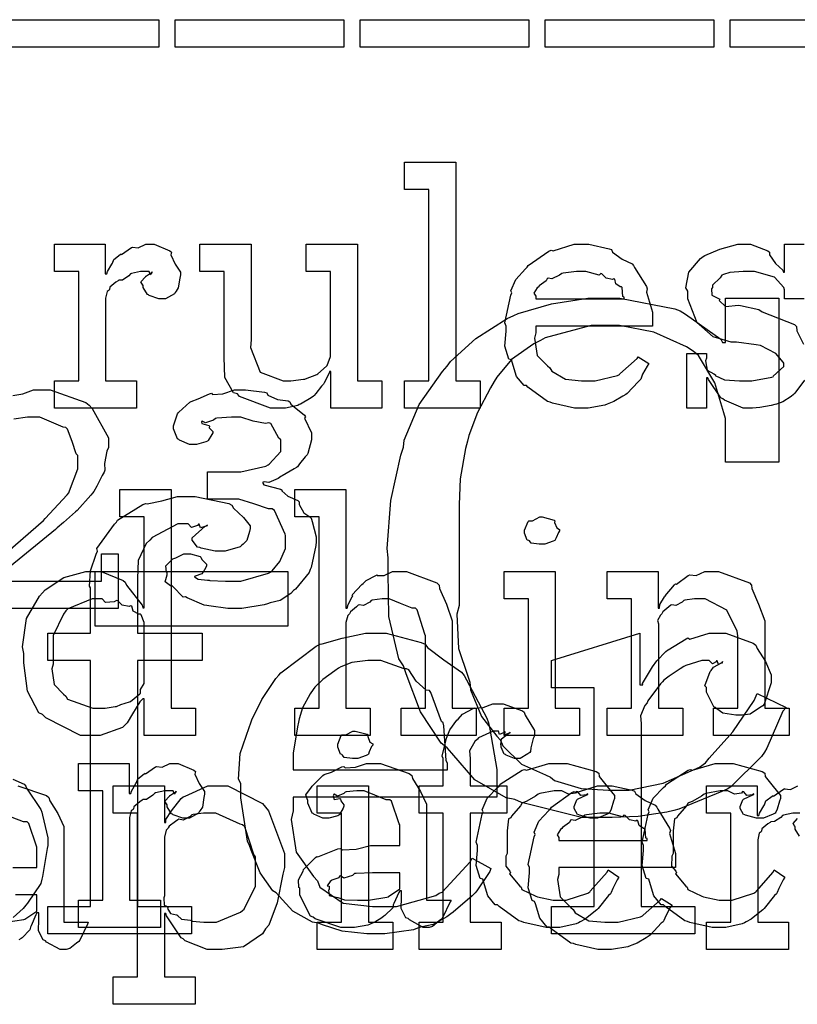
# Model space of a CAD drawing. Extents: x 0 to 8.5, y 0 to 11.
# Tile 323 of 379: x 4.668 to 5.063, y 7.272 to 7.772. Entities that reach past the tile are written whole.
import ezdxf

# ---------------------------------------------------------------- set-up
doc = ezdxf.new("R2010")
doc.units = 0
doc.layers.get('0').update_dxf_attribs({"linetype": 'CONTINUOUS'})

msp = doc.modelspace()

# ---------------------------------------------------------------- linework, layer by layer
at = {"color": 0}
for points in [[(4.6531, 7.77225), (4.73882, 7.77225), (4.73882, 7.75836), (4.6531, 7.75836), (4.6531, 7.77225)], [(4.74713, 7.77225), (4.83285, 7.77225), (4.83285, 7.75836), (4.74713, 7.75836), (4.74713, 7.77225)], [(4.84115, 7.77225), (4.92686, 7.77225), (4.92686, 7.75836), (4.84115, 7.75836), (4.84115, 7.77225)], [(4.93511, 7.77225), (5.02083, 7.77225), (5.02083, 7.75836), (4.93511, 7.75836), (4.93511, 7.77225)], [(5.02914, 7.77225), (5.11486, 7.77225), (5.11486, 7.75836), (5.02914, 7.75836), (5.02914, 7.77225)], [(4.86372, 7.58876), (4.87608, 7.58876), (4.87608, 7.68599), (4.86372, 7.68599), (4.86372, 7.69987), (4.88976, 7.69987), (4.88976, 7.58876), (4.90213, 7.58876), (4.90213, 7.57487), (4.86372, 7.57487), (4.86372, 7.58876)], [(4.68576, 7.58876), (4.69814, 7.58876), (4.69814, 7.64432), (4.68576, 7.64432), (4.68576, 7.65821), (4.71158, 7.65821), (4.71158, 7.64301), (4.71246, 7.64301), (4.71246, 7.64301), (4.71278, 7.64421), (4.71496, 7.648), (4.71528, 7.64844), (4.71528, 7.64844), (4.71599, 7.65044), (4.71918, 7.65289), (4.71962, 7.65321), (4.71989, 7.65294), (4.72493, 7.65647), (4.72547, 7.65668), (4.72547, 7.65657), (4.7284, 7.65631), (4.73221, 7.65821), (4.73351, 7.65821), (4.73643, 7.65821), (4.74447, 7.65479), (4.74522, 7.65408), (4.74496, 7.65272), (4.74707, 7.64806), (4.74978, 7.64399), (4.74978, 7.64258), (4.74957, 7.64094), (4.74875, 7.63601), (4.74761, 7.63422), (4.74718, 7.63368), (4.74675, 7.63286), (4.74219, 7.63043), (4.74067, 7.63043), (4.73888, 7.63043), (4.73394, 7.63206), (4.73351, 7.63238), (4.73301, 7.63254), (4.7309, 7.63618), (4.7309, 7.63737), (4.73063, 7.63737), (4.72976, 7.639), (4.73199, 7.6415), (4.73221, 7.64171), (4.73215, 7.64171), (4.7321, 7.64171), (4.73514, 7.64382), (4.73546, 7.64388), (4.73546, 7.6441), (4.73535, 7.64372), (4.73438, 7.64258), (4.73389, 7.64432), (4.73372, 7.64432), (4.73313, 7.64432), (4.73178, 7.64432), (4.73133, 7.64432), (4.7296, 7.64432), (4.72493, 7.64324), (4.72439, 7.64301), (4.72364, 7.64208), (4.72038, 7.63992), (4.71847, 7.63986), (4.7181, 7.63954), (4.71701, 7.63878), (4.71392, 7.63624), (4.71371, 7.6351), (4.71354, 7.63476), (4.71262, 7.63406), (4.71181, 7.63069), (4.71181, 7.62956), (4.71181, 7.58876), (4.72743, 7.58876), (4.72743, 7.57487), (4.68576, 7.57487), (4.68576, 7.58876)], [(4.80111, 7.57487), (4.79551, 7.57487), (4.77983, 7.58083), (4.77875, 7.58203), (4.77675, 7.58268), (4.7724, 7.59033), (4.77203, 7.60075), (4.77203, 7.60417), (4.77203, 7.64432), (4.75965, 7.64432), (4.75965, 7.65821), (4.78569, 7.65821), (4.78569, 7.6096), (4.78543, 7.60558), (4.79031, 7.5931), (4.80197, 7.58876), (4.80588, 7.58876), (4.80588, 7.58876), (4.81244, 7.58951), (4.81304, 7.58963), (4.81342, 7.58974), (4.81907, 7.59196), (4.81956, 7.59224), (4.81956, 7.59224), (4.824, 7.59614), (4.82433, 7.59657), (4.82433, 7.59657), (4.82607, 7.60113), (4.82607, 7.60265), (4.82607, 7.64432), (4.81369, 7.64432), (4.81369, 7.65821), (4.83974, 7.65821), (4.83974, 7.58876), (4.85211, 7.58876), (4.85211, 7.57487), (4.82628, 7.57487), (4.82628, 7.59353), (4.82563, 7.59353), (4.82536, 7.59267), (4.82292, 7.58763), (4.8226, 7.58703), (4.82156, 7.58594), (4.81863, 7.58236), (4.81771, 7.58128), (4.81739, 7.58094), (4.81625, 7.58003), (4.81087, 7.57693), (4.81022, 7.57661), (4.80951, 7.57617), (4.80317, 7.57487), (4.80111, 7.57487)], [(4.95426, 7.57487), (4.95014, 7.57487), (4.93896, 7.57742), (4.93778, 7.5779), (4.93636, 7.57818), (4.92643, 7.5855), (4.92562, 7.58637), (4.92443, 7.58632), (4.92068, 7.59093), (4.91846, 7.59814), (4.91803, 7.59939), (4.91678, 7.59978), (4.91476, 7.60628), (4.91542, 7.61399), (4.91542, 7.61654), (4.91476, 7.61811), (4.91775, 7.63222), (4.91824, 7.63346), (4.91781, 7.6345), (4.92025, 7.64014), (4.92518, 7.64561), (4.92606, 7.64649), (4.92654, 7.64725), (4.93701, 7.65468), (4.93821, 7.65517), (4.93918, 7.65479), (4.94997, 7.65821), (4.95361, 7.65821), (4.95742, 7.65821), (4.96767, 7.65588), (4.96881, 7.65539), (4.96946, 7.65403), (4.97428, 7.65061), (4.97933, 7.64822), (4.98008, 7.64735), (4.98058, 7.64626), (4.9866, 7.63661), (4.98703, 7.63542), (4.98665, 7.63385), (4.98964, 7.62364), (4.98964, 7.62022), (4.98964, 7.61654), (4.93039, 7.61654), (4.93039, 7.61307), (4.92969, 7.61046), (4.93104, 7.60167), (4.93636, 7.59636), (4.93756, 7.59526), (4.93858, 7.59364), (4.94558, 7.58957), (4.95372, 7.58876), (4.95643, 7.58876), (4.96056, 7.58876), (4.9719, 7.59147), (4.97293, 7.59201), (4.97314, 7.59233), (4.98188, 7.60004), (4.98247, 7.60092), (4.9879, 7.59744), (4.98693, 7.59625), (4.98465, 7.59207), (4.98378, 7.58963), (4.98335, 7.58897), (4.98236, 7.58826), (4.97689, 7.58236), (4.97618, 7.58182), (4.97467, 7.58089), (4.97011, 7.57818), (4.9675, 7.57715), (4.96664, 7.57682), (4.96544, 7.57633), (4.95703, 7.57487), (4.95426, 7.57487)], [(4.93039, 7.63043), (4.97532, 7.63043), (4.97532, 7.63129), (4.97456, 7.63157), (4.97424, 7.63613), (4.97401, 7.6365), (4.97331, 7.63644), (4.97114, 7.63797), (4.97054, 7.64035), (4.97011, 7.64063), (4.9694, 7.64025), (4.96625, 7.6409), (4.96403, 7.64312), (4.96338, 7.64324), (4.96268, 7.64236), (4.95583, 7.64432), (4.95361, 7.64432), (4.95111, 7.64432), (4.94433, 7.64344), (4.94363, 7.64324), (4.94254, 7.64236), (4.93858, 7.64057), (4.93668, 7.6409), (4.93625, 7.64063), (4.93571, 7.63949), (4.93213, 7.63693), (4.93192, 7.6365), (4.93115, 7.6359), (4.92947, 7.63325), (4.93039, 7.63178), (4.93039, 7.63129), (4.93039, 7.63043)], [(4.96496, 7.36686), (4.95367, 7.36686), (4.92318, 7.37446), (4.91982, 7.37597), (4.91531, 7.37674), (4.89936, 7.38596), (4.88769, 7.39942), (4.88531, 7.40224), (4.88238, 7.40451), (4.87181, 7.42042), (4.86447, 7.43989), (4.86317, 7.4439), (4.86079, 7.44738), (4.85568, 7.46892), (4.85536, 7.49138), (4.85536, 7.49881), (4.85493, 7.50358), (4.85667, 7.52794), (4.86187, 7.551), (4.86317, 7.55501), (4.86344, 7.55849), (4.8711, 7.57661), (4.88292, 7.59347), (4.88531, 7.59625), (4.88704, 7.59847), (4.8999, 7.61025), (4.91585, 7.62044), (4.91917, 7.62185), (4.92139, 7.62294), (4.93842, 7.62793), (4.95682, 7.63075), (4.963, 7.63075), (4.97319, 7.63075), (5.00108, 7.62532), (5.00379, 7.62424), (5.00646, 7.62256), (5.02442, 7.60981), (5.02528, 7.60818), (5.02681, 7.60818), (5.02681, 7.63075), (5.05393, 7.63075), (5.05393, 7.54742), (5.02681, 7.54742), (5.02681, 7.56956), (5.02599, 7.57243), (5.02143, 7.58772), (5.01303, 7.60167), (5.01031, 7.60385), (5.00694, 7.60596), (4.99035, 7.6135), (4.97293, 7.61686), (4.96712, 7.61686), (4.95856, 7.61686), (4.93522, 7.61057), (4.93283, 7.60926), (4.92936, 7.60747), (4.91813, 7.5995), (4.91069, 7.59065), (4.90918, 7.58843), (4.90739, 7.58518), (4.90082, 7.57269), (4.89643, 7.56099), (4.89572, 7.55806), (4.89469, 7.55431), (4.89199, 7.53896), (4.89139, 7.52593), (4.89139, 7.5216), (4.89139, 7.4745), (4.89031, 7.47006), (4.89106, 7.45275), (4.89589, 7.43858), (4.89681, 7.43565), (4.89729, 7.43169), (4.90283, 7.41808), (4.91069, 7.40821), (4.91243, 7.40614), (4.91363, 7.40315), (4.92318, 7.39393), (4.93533, 7.3884), (4.93782, 7.38726), (4.94, 7.38564), (4.95344, 7.38157), (4.96744, 7.38075), (4.97211, 7.38075), (4.97786, 7.38075), (4.99511, 7.38422), (5.01357, 7.39236), (5.0166, 7.39464), (5.0185, 7.39697), (5.03049, 7.41038), (5.04144, 7.42626), (5.04286, 7.42979), (5.05761, 7.42264), (5.05599, 7.42085), (5.04779, 7.40201), (5.04656, 7.40007), (5.04519, 7.39774), (5.02957, 7.38243), (5.02767, 7.38118), (5.0249, 7.37999), (5.00315, 7.37099), (5.00054, 7.37033), (4.99701, 7.36947), (4.98242, 7.36729), (4.96929, 7.36686), (4.96496, 7.36686)], [(4.7774, 7.47304), (4.77387, 7.47304), (4.76432, 7.47433), (4.76329, 7.47456), (4.76193, 7.47472), (4.75319, 7.47846), (4.75244, 7.47889), (4.75114, 7.47885), (4.74588, 7.48421), (4.7455, 7.48475), (4.74479, 7.4846), (4.74203, 7.48654), (4.74311, 7.49013), (4.74311, 7.49126), (4.74268, 7.49143), (4.7424, 7.49462), (4.74544, 7.49778), (4.74593, 7.49821), (4.74593, 7.49821), (4.7474, 7.49875), (4.75163, 7.50082), (4.7531, 7.50082), (4.75489, 7.50082), (4.75982, 7.4994), (4.76025, 7.49908), (4.76064, 7.49794), (4.76307, 7.49556), (4.76307, 7.49474), (4.76281, 7.49382), (4.76144, 7.49154), (4.76112, 7.49126), (4.76069, 7.49067), (4.75732, 7.48942), (4.757, 7.48931), (4.757, 7.4891), (4.757, 7.4891), (4.7589, 7.48785), (4.76361, 7.48747), (4.76438, 7.48736), (4.76481, 7.48725), (4.77279, 7.48693), (4.77544, 7.48693), (4.78054, 7.48693), (4.7946, 7.49094), (4.79585, 7.49169), (4.79639, 7.49214), (4.80035, 7.49696), (4.80322, 7.50347), (4.80322, 7.50558), (4.80322, 7.51014), (4.80306, 7.51085), (4.79758, 7.52285), (4.7965, 7.5236), (4.79465, 7.52371), (4.78711, 7.52626), (4.77946, 7.5286), (4.77696, 7.5286), (4.76351, 7.5286), (4.76351, 7.54249), (4.77588, 7.54249), (4.78049, 7.54249), (4.79324, 7.54542), (4.79432, 7.54596), (4.79486, 7.54628), (4.80083, 7.55274), (4.80083, 7.55485), (4.80083, 7.55875), (4.79975, 7.55957), (4.79574, 7.567), (4.79476, 7.56743), (4.79313, 7.567), (4.78674, 7.56819), (4.78054, 7.57026), (4.77849, 7.57026), (4.77576, 7.57026), (4.76839, 7.56972), (4.76764, 7.56961), (4.7666, 7.56879), (4.76258, 7.56739), (4.76085, 7.56825), (4.76047, 7.56808), (4.76047, 7.56788), (4.76074, 7.56711), (4.76426, 7.56603), (4.7646, 7.56569), (4.76449, 7.56489), (4.76633, 7.56293), (4.76633, 7.56222), (4.76579, 7.56136), (4.76394, 7.55843), (4.76351, 7.55811), (4.76275, 7.55767), (4.75792, 7.55638), (4.75635, 7.55638), (4.7545, 7.55638), (4.7494, 7.55854), (4.74897, 7.55897), (4.74826, 7.55919), (4.74636, 7.56424), (4.74636, 7.56592), (4.74636, 7.56592), (4.74832, 7.57189), (4.74875, 7.57243), (4.74892, 7.57281), (4.75456, 7.57785), (4.75526, 7.57829), (4.75526, 7.57829), (4.75885, 7.57964), (4.76465, 7.58219), (4.76568, 7.58242), (4.76617, 7.58171), (4.77138, 7.58219), (4.77735, 7.58415), (4.77935, 7.58415), (4.78293, 7.58415), (4.79254, 7.5829), (4.79368, 7.58262), (4.79428, 7.58143), (4.79921, 7.57921), (4.80453, 7.57861), (4.80539, 7.57807), (4.80593, 7.57693), (4.81293, 7.57124), (4.81342, 7.57047), (4.81293, 7.56972), (4.81646, 7.56233), (4.81646, 7.55985), (4.81635, 7.55875), (4.81461, 7.55181), (4.81429, 7.55117), (4.81321, 7.55013), (4.81033, 7.5466), (4.80931, 7.54503), (4.80886, 7.54465), (4.80767, 7.54406), (4.8016, 7.54042), (4.80083, 7.5401), (4.79943, 7.53911), (4.79471, 7.537), (4.79243, 7.53743), (4.79172, 7.53728), (4.79172, 7.53663), (4.79221, 7.53581), (4.80067, 7.53358), (4.80149, 7.53315), (4.80132, 7.53276), (4.80442, 7.53006), (4.80951, 7.52794), (4.81017, 7.52729), (4.81011, 7.52593), (4.81261, 7.52165), (4.81603, 7.51926), (4.81646, 7.51839), (4.81679, 7.51725), (4.81885, 7.5095), (4.81885, 7.50689), (4.81858, 7.5051), (4.81629, 7.49388), (4.81581, 7.49278), (4.81532, 7.49126), (4.80826, 7.48292), (4.80735, 7.48215), (4.80593, 7.48068), (4.80057, 7.47715), (4.79542, 7.47586), (4.79411, 7.47542), (4.79232, 7.47483), (4.78108, 7.47304), (4.7774, 7.47304)], [(4.7054, 7.40847), (4.699, 7.40847), (4.68143, 7.41738), (4.67979, 7.41911), (4.67785, 7.42003), (4.6721, 7.43099), (4.67025, 7.44536), (4.67025, 7.45014), (4.66954, 7.4535), (4.67156, 7.46793), (4.67817, 7.47922), (4.67979, 7.48096), (4.6811, 7.48253), (4.69054, 7.48872), (4.70167, 7.49181), (4.7054, 7.49181), (4.70947, 7.49181), (4.72065, 7.48731), (4.72168, 7.48639), (4.72239, 7.48481), (4.73031, 7.47467), (4.73079, 7.47336), (4.73144, 7.47336), (4.73144, 7.51958), (4.71907, 7.51958), (4.71907, 7.53347), (4.74511, 7.53347), (4.74511, 7.42236), (4.75749, 7.42236), (4.75749, 7.40847), (4.73144, 7.40847), (4.73144, 7.42714), (4.73079, 7.42714), (4.72922, 7.42551), (4.72542, 7.41943), (4.72271, 7.41487), (4.72168, 7.4139), (4.72032, 7.41254), (4.7091, 7.40847), (4.7054, 7.40847)], [(4.80789, 7.42236), (4.82026, 7.42236), (4.82026, 7.51958), (4.80789, 7.51958), (4.80789, 7.53347), (4.83393, 7.53347), (4.83393, 7.47314), (4.83458, 7.47314), (4.83458, 7.47314), (4.83507, 7.4751), (4.83708, 7.47889), (4.8374, 7.47944), (4.83713, 7.47993), (4.84207, 7.48529), (4.84261, 7.48574), (4.84261, 7.48574), (4.84429, 7.48725), (4.84907, 7.48986), (4.84978, 7.49007), (4.84983, 7.48986), (4.85335, 7.48986), (4.85764, 7.49181), (4.8591, 7.49181), (4.86464, 7.49181), (4.8801, 7.48606), (4.88124, 7.48486), (4.88151, 7.48312), (4.88504, 7.47526), (4.88797, 7.46669), (4.88797, 7.46382), (4.88797, 7.42236), (4.90012, 7.42236), (4.90012, 7.40847), (4.86193, 7.40847), (4.86193, 7.42236), (4.87429, 7.42236), (4.87429, 7.45904), (4.87403, 7.4599), (4.87011, 7.47239), (4.86931, 7.47314), (4.86751, 7.47319), (4.8616, 7.47558), (4.85596, 7.47792), (4.85411, 7.47792), (4.85226, 7.47792), (4.84733, 7.47721), (4.84674, 7.47706), (4.84608, 7.47618), (4.84293, 7.4745), (4.84071, 7.47493), (4.84022, 7.47467), (4.83925, 7.47385), (4.83632, 7.4714), (4.83583, 7.4706), (4.83567, 7.47032), (4.83485, 7.4694), (4.83393, 7.46588), (4.83393, 7.46468), (4.83393, 7.42236), (4.84631, 7.42236), (4.84631, 7.40847), (4.80789, 7.40847), (4.80789, 7.42236)], [(4.68246, 7.32156), (4.70415, 7.32156), (4.70415, 7.44656), (4.68246, 7.44656), (4.68246, 7.46044), (4.70415, 7.46044), (4.70415, 7.48346), (4.70356, 7.48443), (4.7041, 7.49208), (4.70703, 7.50071), (4.70763, 7.50211), (4.70731, 7.50358), (4.71631, 7.5159), (4.71739, 7.51688), (4.71789, 7.51785), (4.73074, 7.52587), (4.73215, 7.52642), (4.73296, 7.52615), (4.74029, 7.52772), (4.74832, 7.52989), (4.75103, 7.52989), (4.75726, 7.52989), (4.77447, 7.52632), (4.77599, 7.52556), (4.77675, 7.52408), (4.78179, 7.51932), (4.78532, 7.51508), (4.78532, 7.51361), (4.78494, 7.5121), (4.78358, 7.50749), (4.78163, 7.50569), (4.78097, 7.50515), (4.78022, 7.50439), (4.77263, 7.50211), (4.77013, 7.50211), (4.76753, 7.50211), (4.76036, 7.50375), (4.75971, 7.50407), (4.75857, 7.50424), (4.75581, 7.50771), (4.75581, 7.50885), (4.75581, 7.50885), (4.76232, 7.51492), (4.76361, 7.51514), (4.76361, 7.51535), (4.76292, 7.51481), (4.7601, 7.51406), (4.75928, 7.51579), (4.75906, 7.51579), (4.75846, 7.51514), (4.75549, 7.51426), (4.75375, 7.516), (4.75319, 7.516), (4.74849, 7.516), (4.7354, 7.50917), (4.73432, 7.50776), (4.73247, 7.50597), (4.7284, 7.4974), (4.72803, 7.48828), (4.72803, 7.48519), (4.72803, 7.46044), (4.76079, 7.46044), (4.76079, 7.44656), (4.72803, 7.44656), (4.72803, 7.32156), (4.75537, 7.32156), (4.75537, 7.30767), (4.68246, 7.30767), (4.68246, 7.32156)], [(4.9336, 7.50569), (4.93218, 7.50569), (4.928, 7.50618), (4.92719, 7.50738), (4.92686, 7.50765), (4.92611, 7.50782), (4.92469, 7.51129), (4.92469, 7.51243), (4.92469, 7.51286), (4.92469, 7.51286), (4.92649, 7.51731), (4.92686, 7.51764), (4.92686, 7.51764), (4.92882, 7.51764), (4.9324, 7.51958), (4.9336, 7.51958), (4.9336, 7.51958), (4.93972, 7.51796), (4.94011, 7.51764), (4.94, 7.51676), (4.94108, 7.51394), (4.94249, 7.51313), (4.94249, 7.51286), (4.94249, 7.51243), (4.94194, 7.51167), (4.94075, 7.509), (4.94032, 7.50786), (4.94011, 7.50765), (4.93918, 7.50717), (4.93494, 7.50569), (4.9336, 7.50569)], [(4.70654, 7.49186), (4.80442, 7.49186), (4.80442, 7.46408), (4.70654, 7.46408), (4.70654, 7.49186)], [(4.91428, 7.42236), (4.92665, 7.42236), (4.92665, 7.47792), (4.91428, 7.47792), (4.91428, 7.49181), (4.94032, 7.49181), (4.94032, 7.42236), (4.95269, 7.42236), (4.95269, 7.40847), (4.91428, 7.40847), (4.91428, 7.42236)], [(4.96674, 7.42236), (4.97911, 7.42236), (4.97911, 7.47792), (4.96674, 7.47792), (4.96674, 7.49181), (4.99257, 7.49181), (4.99257, 7.47314), (4.99322, 7.47314), (4.99322, 7.47314), (4.99349, 7.4751), (4.99588, 7.47889), (4.99625, 7.47944), (4.99615, 7.47949), (5.00092, 7.48508), (5.00146, 7.48551), (5.00185, 7.48535), (5.00792, 7.48981), (5.00863, 7.49007), (5.00863, 7.49007), (5.01188, 7.48986), (5.01628, 7.49181), (5.01774, 7.49181), (5.02333, 7.49181), (5.03896, 7.48606), (5.0401, 7.48486), (5.04021, 7.48312), (5.04362, 7.47526), (5.04682, 7.46669), (5.04682, 7.46382), (5.04682, 7.42236), (5.05919, 7.42236), (5.05919, 7.40847), (5.02078, 7.40847), (5.02078, 7.42236), (5.03315, 7.42236), (5.03315, 7.45904), (5.03271, 7.46149), (5.02746, 7.47211), (5.01654, 7.47792), (5.01297, 7.47792), (5.01112, 7.47792), (5.00618, 7.47721), (5.00558, 7.47706), (5.00483, 7.47618), (5.00151, 7.4745), (4.99951, 7.47493), (4.99908, 7.47467), (4.99799, 7.4739), (4.9949, 7.4714), (4.99463, 7.4706), (4.99451, 7.47032), (4.99376, 7.46967), (4.99219, 7.46696), (4.99278, 7.46528), (4.99278, 7.46468), (4.99278, 7.42236), (5.00515, 7.42236), (5.00515, 7.40847), (4.96674, 7.40847), (4.96674, 7.42236)], [(4.70953, 7.42236), (4.71149, 7.42236), (4.71669, 7.42313), (4.71733, 7.42324), (4.71733, 7.42324), (4.71946, 7.42421), (4.72396, 7.42557), (4.7245, 7.42583), (4.7245, 7.42583), (4.72917, 7.42958), (4.72949, 7.42996), (4.72949, 7.42996), (4.72944, 7.43181), (4.73144, 7.43485), (4.73144, 7.43582), (4.73144, 7.46446), (4.73144, 7.46588), (4.72982, 7.46972), (4.72949, 7.47011), (4.72863, 7.47006), (4.72586, 7.47174), (4.72504, 7.47418), (4.7245, 7.47444), (4.72368, 7.47407), (4.72026, 7.47467), (4.71799, 7.47694), (4.71733, 7.47706), (4.71615, 7.47646), (4.71169, 7.47607), (4.71007, 7.47792), (4.70953, 7.47792), (4.70503, 7.47792), (4.6926, 7.47288), (4.69151, 7.47185), (4.69032, 7.47021), (4.68522, 7.45925), (4.68522, 7.45557), (4.68522, 7.44472), (4.68446, 7.44243), (4.6856, 7.43446), (4.69043, 7.42947), (4.69151, 7.42844), (4.69243, 7.42692), (4.70524, 7.42236), (4.70953, 7.42236)], [(4.84879, 7.30767), (4.84457, 7.30767), (4.83203, 7.30903), (4.82206, 7.31222), (4.81993, 7.3131), (4.81689, 7.31358), (4.80686, 7.31912), (4.79992, 7.32687), (4.79844, 7.3285), (4.79671, 7.32958), (4.79031, 7.33865), (4.78575, 7.35026), (4.785, 7.3526), (4.7839, 7.35471), (4.78043, 7.37674), (4.78043, 7.38406), (4.77935, 7.38633), (4.78011, 7.39936), (4.78478, 7.4126), (4.78564, 7.41487), (4.78614, 7.41639), (4.79118, 7.42676), (4.79824, 7.4375), (4.79975, 7.43918), (4.80083, 7.44037), (4.81874, 7.45394), (4.82081, 7.45481), (4.82183, 7.45508), (4.83208, 7.45801), (4.84381, 7.46044), (4.84771, 7.46044), (4.85433, 7.46044), (4.87224, 7.45578), (4.87418, 7.45481), (4.87532, 7.45318), (4.88374, 7.447), (4.89258, 7.44069), (4.89393, 7.43896), (4.89513, 7.43679), (4.90554, 7.41726), (4.90631, 7.41487), (4.90701, 7.41174), (4.91064, 7.39117), (4.91064, 7.38428), (4.91064, 7.37711), (4.80713, 7.37711), (4.80713, 7.37017), (4.8061, 7.36583), (4.80871, 7.34913), (4.81743, 7.33675), (4.8195, 7.33458), (4.82069, 7.33132), (4.83257, 7.32319), (4.8475, 7.32156), (4.85249, 7.32156), (4.85969, 7.32156), (4.87956, 7.32721), (4.88135, 7.32829), (4.88286, 7.32889), (4.89703, 7.34429), (4.89806, 7.34608), (4.90761, 7.34088), (4.90701, 7.33942), (4.90044, 7.32954), (4.89958, 7.3285), (4.89811, 7.32693), (4.8884, 7.31862), (4.88721, 7.31788), (4.88525, 7.31629), (4.87825, 7.3125), (4.8719, 7.31099), (4.87028, 7.31049), (4.86822, 7.30979), (4.85363, 7.30767), (4.84879, 7.30767)], [(4.93832, 7.32156), (4.96001, 7.32156), (4.96001, 7.43267), (4.93832, 7.43267), (4.93832, 7.44656), (4.98324, 7.46044), (4.98324, 7.43419), (4.98475, 7.43419), (4.9846, 7.43485), (4.98921, 7.44254), (4.98975, 7.44331), (4.98975, 7.44331), (4.99192, 7.4465), (4.99658, 7.45117), (4.99735, 7.45176), (4.99772, 7.45199), (5.00678, 7.45768), (5.00776, 7.45806), (5.00868, 7.45751), (5.01856, 7.46044), (5.02186, 7.46044), (5.02696, 7.46044), (5.04096, 7.4554), (5.04226, 7.45438), (5.04292, 7.45275), (5.04715, 7.44612), (5.05007, 7.43929), (5.05007, 7.43701), (5.04997, 7.43528), (5.04644, 7.42443), (5.04574, 7.42356), (5.04417, 7.42247), (5.03933, 7.41938), (5.03549, 7.41878), (5.03424, 7.41878), (5.03201, 7.41878), (5.0255, 7.41976), (5.0224, 7.42204), (5.02165, 7.42269), (5.02083, 7.42301), (5.01708, 7.43044), (5.01708, 7.43289), (5.01628, 7.43371), (5.01904, 7.44103), (5.01947, 7.44157), (5.01947, 7.44157), (5.02067, 7.44319), (5.02479, 7.44542), (5.02533, 7.44547), (5.02533, 7.44612), (5.02507, 7.44564), (5.02333, 7.44461), (5.02251, 7.44635), (5.02229, 7.44635), (5.02208, 7.44586), (5.02013, 7.44482), (5.0185, 7.44656), (5.01796, 7.44656), (5.01486, 7.44656), (5.00662, 7.44407), (5.00558, 7.44353), (5.00375, 7.44233), (4.99826, 7.43869), (4.9955, 7.43653), (4.99474, 7.43571), (4.99382, 7.43474), (4.98742, 7.42611), (4.98693, 7.42507), (4.98579, 7.42367), (4.98367, 7.4184), (4.98389, 7.4145), (4.98389, 7.41314), (4.98389, 7.32156), (5.01124, 7.32156), (5.01124, 7.30767), (4.93832, 7.30767), (4.93832, 7.32156)], [(4.80713, 7.391), (4.88547, 7.391), (4.88547, 7.39426), (4.88488, 7.39583), (4.88363, 7.41331), (4.88331, 7.41487), (4.88254, 7.41564), (4.87711, 7.43024), (4.87636, 7.43138), (4.87462, 7.43153), (4.86968, 7.43614), (4.86583, 7.44179), (4.86464, 7.44243), (4.86344, 7.44233), (4.85161, 7.44656), (4.84771, 7.44656), (4.845, 7.44656), (4.83692, 7.44558), (4.83138, 7.44331), (4.83014, 7.44265), (4.82824, 7.44125), (4.82221, 7.43685), (4.81819, 7.433), (4.81733, 7.43181), (4.81581, 7.42964), (4.8119, 7.42258), (4.81017, 7.41694), (4.80974, 7.41531), (4.80925, 7.41292), (4.80713, 7.39942), (4.80713, 7.39492), (4.80713, 7.391)], [(4.87121, 7.31353), (4.88336, 7.31353), (4.88336, 7.36908), (4.87121, 7.36908), (4.87121, 7.38297), (4.88336, 7.38297), (4.88336, 7.39686), (4.88286, 7.39789), (4.88499, 7.40712), (4.88531, 7.40793), (4.88531, 7.40793), (4.88678, 7.4114), (4.89035, 7.41624), (4.89094, 7.41683), (4.89094, 7.41683), (4.89318, 7.41932), (4.8986, 7.42215), (4.89942, 7.42247), (4.89947, 7.42231), (4.9036, 7.42264), (4.90858, 7.42464), (4.91026, 7.42464), (4.91385, 7.42464), (4.92372, 7.42106), (4.92458, 7.42031), (4.92497, 7.41883), (4.92979, 7.41103), (4.92979, 7.40836), (4.9291, 7.40696), (4.92785, 7.40224), (4.92768, 7.40033), (4.9274, 7.3999), (4.92632, 7.39914), (4.92242, 7.39686), (4.92111, 7.39686), (4.9196, 7.39686), (4.91542, 7.39849), (4.91504, 7.39882), (4.91433, 7.39893), (4.91287, 7.40246), (4.91287, 7.4036), (4.91265, 7.40369), (4.91303, 7.40674), (4.91667, 7.40967), (4.91743, 7.40989), (4.91743, 7.4101), (4.91683, 7.40967), (4.91465, 7.40881), (4.91482, 7.41054), (4.91482, 7.41054), (4.91428, 7.41), (4.91194, 7.40901), (4.91146, 7.41075), (4.91135, 7.41075), (4.90869, 7.41075), (4.90132, 7.40733), (4.90072, 7.40662), (4.89947, 7.40539), (4.89675, 7.40067), (4.89703, 7.39671), (4.89703, 7.39535), (4.89703, 7.38297), (4.91569, 7.38297), (4.91569, 7.36908), (4.89703, 7.36908), (4.89703, 7.31353), (4.91287, 7.31353), (4.91287, 7.29964), (4.87121, 7.29964), (4.87121, 7.31353)], [(4.83865, 7.39686), (4.83724, 7.39686), (4.83306, 7.39735), (4.83225, 7.39854), (4.83192, 7.39882), (4.83117, 7.39899), (4.82975, 7.40246), (4.82975, 7.4036), (4.82975, 7.40403), (4.82975, 7.40403), (4.83154, 7.40847), (4.83192, 7.40881), (4.83192, 7.40881), (4.83388, 7.40881), (4.83746, 7.41075), (4.83865, 7.41075), (4.83865, 7.41075), (4.84478, 7.40912), (4.84517, 7.40881), (4.84506, 7.40793), (4.84614, 7.40511), (4.84754, 7.40429), (4.84754, 7.40403), (4.84754, 7.4036), (4.847, 7.40283), (4.84581, 7.40018), (4.84538, 7.39903), (4.84517, 7.39882), (4.84424, 7.39833), (4.84, 7.39686), (4.83865, 7.39686)], [(4.69797, 7.32482), (4.71035, 7.32482), (4.71035, 7.38038), (4.69797, 7.38038), (4.69797, 7.39426), (4.72379, 7.39426), (4.72379, 7.37907), (4.72467, 7.37907), (4.72467, 7.37907), (4.72499, 7.38026), (4.72715, 7.38406), (4.72749, 7.3845), (4.72749, 7.3845), (4.72819, 7.3865), (4.73139, 7.38894), (4.73182, 7.38926), (4.7321, 7.389), (4.73714, 7.39253), (4.73768, 7.39274), (4.73768, 7.39264), (4.74061, 7.39236), (4.74442, 7.39426), (4.74571, 7.39426), (4.74864, 7.39426), (4.75667, 7.39085), (4.75743, 7.39014), (4.75717, 7.38878), (4.75928, 7.38411), (4.76199, 7.38004), (4.76199, 7.37864), (4.76178, 7.37701), (4.76096, 7.37207), (4.75982, 7.37028), (4.75939, 7.36974), (4.75896, 7.36893), (4.75439, 7.36649), (4.75288, 7.36649), (4.75108, 7.36649), (4.74615, 7.36811), (4.74571, 7.36843), (4.74522, 7.3686), (4.74311, 7.37224), (4.74311, 7.37343), (4.74283, 7.37343), (4.74197, 7.37506), (4.74419, 7.37756), (4.74442, 7.37776), (4.74436, 7.37776), (4.74431, 7.37776), (4.74735, 7.37989), (4.74767, 7.37993), (4.74767, 7.38015), (4.74756, 7.37978), (4.74658, 7.37864), (4.7461, 7.38038), (4.74593, 7.38038), (4.74533, 7.38038), (4.74397, 7.38038), (4.74354, 7.38038), (4.74181, 7.38038), (4.73714, 7.37929), (4.7366, 7.37907), (4.73583, 7.37815), (4.73258, 7.37597), (4.73068, 7.37592), (4.73031, 7.3756), (4.72922, 7.37483), (4.72613, 7.37229), (4.72592, 7.37115), (4.72575, 7.37082), (4.72483, 7.37011), (4.72401, 7.36675), (4.72401, 7.36561), (4.72401, 7.32482), (4.73964, 7.32482), (4.73964, 7.31093), (4.69797, 7.31093), (4.69797, 7.32482)], [(4.8361, 7.31093), (4.83138, 7.31093), (4.81836, 7.31526), (4.81722, 7.31614), (4.81597, 7.31663), (4.81049, 7.32736), (4.81049, 7.33089), (4.80994, 7.33117), (4.8099, 7.33507), (4.81212, 7.33957), (4.81244, 7.34022), (4.81233, 7.34033), (4.81842, 7.34651), (4.81917, 7.34694), (4.81967, 7.34674), (4.82986, 7.35086), (4.83111, 7.35107), (4.83225, 7.35032), (4.83908, 7.35069), (4.8464, 7.3526), (4.8489, 7.3526), (4.86128, 7.3526), (4.86128, 7.36301), (4.86094, 7.36356), (4.8571, 7.37511), (4.85628, 7.37582), (4.85444, 7.37582), (4.84864, 7.3781), (4.84326, 7.38038), (4.84153, 7.38038), (4.83951, 7.38038), (4.8341, 7.37983), (4.8335, 7.37972), (4.83285, 7.37896), (4.82969, 7.37756), (4.82796, 7.37858), (4.82764, 7.37842), (4.82764, 7.37819), (4.82736, 7.37787), (4.8279, 7.37592), (4.83078, 7.37646), (4.83111, 7.37625), (4.83128, 7.37532), (4.83285, 7.37326), (4.83285, 7.37256), (4.83257, 7.37158), (4.83068, 7.36833), (4.83024, 7.368), (4.82981, 7.36762), (4.82525, 7.36649), (4.82374, 7.36649), (4.8221, 7.36649), (4.81765, 7.36849), (4.81722, 7.36888), (4.81668, 7.36908), (4.81461, 7.37414), (4.81461, 7.37582), (4.81446, 7.37582), (4.81358, 7.37825), (4.8164, 7.38222), (4.81679, 7.38276), (4.81706, 7.38314), (4.82221, 7.38818), (4.82286, 7.38861), (4.82286, 7.38857), (4.82656, 7.38992), (4.83187, 7.39253), (4.83285, 7.39274), (4.83356, 7.39199), (4.83876, 7.39236), (4.8444, 7.39426), (4.84631, 7.39426), (4.85157, 7.39426), (4.86604, 7.38921), (4.86735, 7.38818), (4.86778, 7.38656), (4.87181, 7.38004), (4.87494, 7.37349), (4.87494, 7.37125), (4.87494, 7.32482), (4.88732, 7.32482), (4.88688, 7.32389), (4.88303, 7.31575), (4.88254, 7.31506), (4.88135, 7.31424), (4.87793, 7.31147), (4.87614, 7.31093), (4.8756, 7.31093), (4.8731, 7.31093), (4.86615, 7.31472), (4.86561, 7.31549), (4.86442, 7.31586), (4.86199, 7.32047), (4.86214, 7.32617), (4.86214, 7.32807), (4.86214, 7.32958), (4.86128, 7.32958), (4.86074, 7.32861), (4.85835, 7.32303), (4.85801, 7.32243), (4.85769, 7.32096), (4.85374, 7.317), (4.85325, 7.31657), (4.85211, 7.31586), (4.84868, 7.31364), (4.84657, 7.31272), (4.84586, 7.31244), (4.845, 7.31207), (4.83832, 7.31093), (4.8361, 7.31093)], [(4.93989, 7.31093), (4.93571, 7.31093), (4.92437, 7.31347), (4.92318, 7.31396), (4.92176, 7.31424), (4.91183, 7.32156), (4.91103, 7.32243), (4.90983, 7.32238), (4.90608, 7.32699), (4.90386, 7.33421), (4.90343, 7.33544), (4.90218, 7.33583), (4.90018, 7.34233), (4.90082, 7.35004), (4.90082, 7.3526), (4.90018, 7.35422), (4.90315, 7.36849), (4.90365, 7.36974), (4.90321, 7.37076), (4.90576, 7.37657), (4.91097, 7.38211), (4.91189, 7.38297), (4.91238, 7.38368), (4.92344, 7.39079), (4.92469, 7.39122), (4.92562, 7.39085), (4.93712, 7.39426), (4.94097, 7.39426), (4.94635, 7.39426), (4.96115, 7.39014), (4.96246, 7.38926), (4.96262, 7.38769), (4.96674, 7.38249), (4.97049, 7.37799), (4.97049, 7.37646), (4.96994, 7.37517), (4.96875, 7.37099), (4.96804, 7.36947), (4.96767, 7.36908), (4.96674, 7.36843), (4.96169, 7.36649), (4.96007, 7.36649), (4.95811, 7.36649), (4.95269, 7.36794), (4.95226, 7.36822), (4.95156, 7.36838), (4.94987, 7.37136), (4.94987, 7.37235), (4.94987, 7.37235), (4.95128, 7.37582), (4.95161, 7.37603), (4.95161, 7.37603), (4.95628, 7.37831), (4.95682, 7.37842), (4.95682, 7.37885), (4.95622, 7.37836), (4.95329, 7.37793), (4.95171, 7.37989), (4.95117, 7.37993), (4.95063, 7.37924), (4.94706, 7.37858), (4.94363, 7.38038), (4.94249, 7.38038), (4.93978, 7.38038), (4.93246, 7.37896), (4.93164, 7.37864), (4.93028, 7.37761), (4.92583, 7.37506), (4.92389, 7.37429), (4.92339, 7.37386), (4.92258, 7.37278), (4.91808, 7.3674), (4.91775, 7.36669), (4.9165, 7.36604), (4.91581, 7.36003), (4.91581, 7.35801), (4.91581, 7.34847), (4.91521, 7.34711), (4.9151, 7.34212), (4.91721, 7.33946), (4.91754, 7.33871), (4.9171, 7.33822), (4.92236, 7.33188), (4.92296, 7.33132), (4.92333, 7.33029), (4.93039, 7.32687), (4.93121, 7.32656), (4.93121, 7.3265), (4.93918, 7.32482), (4.94185, 7.32482), (4.94586, 7.32482), (4.95692, 7.32829), (4.9579, 7.32894), (4.95811, 7.32932), (4.96664, 7.33908), (4.96724, 7.34022), (4.97265, 7.33653), (4.97179, 7.33518), (4.96951, 7.33078), (4.96869, 7.32867), (4.96832, 7.32807), (4.96733, 7.32715), (4.96203, 7.32053), (4.96137, 7.31982), (4.9599, 7.31868), (4.95546, 7.31515), (4.9529, 7.31375), (4.95204, 7.31332), (4.95085, 7.31272), (4.9426, 7.31093), (4.93989, 7.31093)], [(5.02425, 7.31093), (5.02007, 7.31093), (5.00874, 7.31347), (5.00754, 7.31396), (5.00613, 7.31424), (4.99621, 7.32156), (4.99539, 7.32243), (4.99419, 7.32238), (4.99046, 7.32699), (4.98822, 7.33421), (4.98779, 7.33544), (4.98654, 7.33583), (4.98454, 7.34233), (4.98519, 7.35004), (4.98519, 7.3526), (4.98454, 7.35422), (4.98753, 7.36849), (4.98801, 7.36974), (4.98757, 7.37076), (4.99013, 7.37657), (4.99533, 7.38211), (4.99625, 7.38297), (4.99675, 7.38368), (5.00782, 7.39079), (5.00906, 7.39122), (5.00999, 7.39085), (5.02149, 7.39426), (5.02533, 7.39426), (5.03071, 7.39426), (5.04551, 7.39014), (5.04682, 7.38926), (5.04699, 7.38769), (5.05111, 7.38249), (5.05485, 7.37799), (5.05485, 7.37646), (5.05431, 7.37517), (5.05311, 7.37099), (5.0524, 7.36947), (5.05203, 7.36908), (5.05111, 7.36843), (5.04606, 7.36649), (5.04443, 7.36649), (5.04249, 7.36649), (5.03706, 7.36794), (5.03662, 7.36822), (5.03592, 7.36838), (5.03424, 7.37136), (5.03424, 7.37235), (5.03424, 7.37235), (5.03564, 7.37582), (5.03597, 7.37603), (5.03597, 7.37603), (5.04064, 7.37831), (5.04118, 7.37842), (5.04118, 7.37885), (5.04058, 7.37836), (5.03765, 7.37793), (5.03608, 7.37989), (5.03554, 7.37993), (5.035, 7.37924), (5.03142, 7.37858), (5.028, 7.38038), (5.02686, 7.38038), (5.02414, 7.38038), (5.01682, 7.37896), (5.016, 7.37864), (5.01465, 7.37761), (5.01019, 7.37506), (5.00825, 7.37429), (5.00776, 7.37386), (5.00694, 7.37278), (5.00244, 7.3674), (5.00211, 7.36669), (5.00087, 7.36604), (5.00017, 7.36003), (5.00017, 7.35801), (5.00017, 7.34847), (4.99957, 7.34711), (4.99946, 7.34212), (5.00157, 7.33946), (5.0019, 7.33871), (5.00146, 7.33822), (5.00672, 7.33188), (5.00732, 7.33132), (5.00771, 7.33029), (5.01476, 7.32687), (5.01557, 7.32656), (5.01557, 7.3265), (5.02354, 7.32482), (5.02621, 7.32482), (5.03022, 7.32482), (5.04129, 7.32829), (5.04226, 7.32894), (5.04249, 7.32932), (5.051, 7.33908), (5.0516, 7.34022), (5.05701, 7.33653), (5.05615, 7.33518), (5.05388, 7.33078), (5.05306, 7.32867), (5.05268, 7.32807), (5.05171, 7.32715), (5.04639, 7.32053), (5.04574, 7.31982), (5.04428, 7.31868), (5.03982, 7.31515), (5.03728, 7.31375), (5.0364, 7.31332), (5.03521, 7.31272), (5.02696, 7.31093), (5.02425, 7.31093)], [(4.71565, 7.28575), (4.72803, 7.28575), (4.72803, 7.36908), (4.71565, 7.36908), (4.71565, 7.38297), (4.74169, 7.38297), (4.74169, 7.36431), (4.74235, 7.36431), (4.74235, 7.36583), (4.74522, 7.37022), (4.75022, 7.37646), (4.75125, 7.37733), (4.75217, 7.37761), (4.76367, 7.38297), (4.76753, 7.38297), (4.77393, 7.38297), (4.7915, 7.37397), (4.79313, 7.37213), (4.79465, 7.37011), (4.80268, 7.34853), (4.80268, 7.34131), (4.80181, 7.33794), (4.79893, 7.32346), (4.79471, 7.31213), (4.79313, 7.31028), (4.79144, 7.30761), (4.78179, 7.301), (4.77106, 7.29964), (4.76753, 7.29964), (4.76346, 7.29964), (4.75228, 7.30419), (4.75125, 7.30507), (4.75017, 7.30556), (4.74278, 7.31685), (4.74235, 7.31808), (4.74169, 7.31808), (4.74169, 7.28575), (4.75732, 7.28575), (4.75732, 7.27186), (4.71565, 7.27186), (4.71565, 7.28575)], [(4.81933, 7.31353), (4.83171, 7.31353), (4.83171, 7.36908), (4.81933, 7.36908), (4.81933, 7.38297), (4.84538, 7.38297), (4.84538, 7.31353), (4.85775, 7.31353), (4.85775, 7.29964), (4.81933, 7.29964), (4.81933, 7.31353)], [(4.96604, 7.29964), (4.96192, 7.29964), (4.95074, 7.30219), (4.94954, 7.30268), (4.94814, 7.30296), (4.93821, 7.31028), (4.93739, 7.31114), (4.93619, 7.31108), (4.93246, 7.31569), (4.93024, 7.32292), (4.92979, 7.32417), (4.92854, 7.32454), (4.92654, 7.33106), (4.92719, 7.33876), (4.92719, 7.34131), (4.92654, 7.34289), (4.92953, 7.35699), (4.93001, 7.35824), (4.92958, 7.35926), (4.93201, 7.3649), (4.93696, 7.37039), (4.93782, 7.37125), (4.93832, 7.37201), (4.94879, 7.37944), (4.94997, 7.37993), (4.95096, 7.37956), (4.96175, 7.38297), (4.96539, 7.38297), (4.96918, 7.38297), (4.97944, 7.38064), (4.98058, 7.38015), (4.98122, 7.37879), (4.98606, 7.37537), (4.9911, 7.37299), (4.99186, 7.37213), (4.99235, 7.37104), (4.99837, 7.36139), (4.99881, 7.36019), (4.99843, 7.35861), (5.00142, 7.34842), (5.00142, 7.345), (5.00142, 7.34131), (4.94217, 7.34131), (4.94217, 7.33783), (4.94146, 7.33524), (4.94282, 7.32644), (4.94814, 7.32112), (4.94933, 7.32004), (4.95036, 7.31842), (4.95736, 7.31435), (4.9655, 7.31353), (4.96821, 7.31353), (4.97233, 7.31353), (4.98367, 7.31625), (4.98469, 7.31679), (4.98492, 7.31711), (4.99365, 7.32482), (4.99425, 7.32568), (4.99968, 7.32221), (4.99869, 7.32101), (4.99642, 7.31685), (4.99556, 7.3144), (4.99511, 7.31375), (4.99414, 7.31304), (4.98867, 7.30712), (4.98796, 7.30658), (4.98643, 7.30567), (4.98188, 7.30296), (4.97928, 7.30192), (4.9784, 7.3016), (4.97721, 7.30111), (4.96881, 7.29964), (4.96604, 7.29964)], [(4.76361, 7.31353), (4.76807, 7.31353), (4.78033, 7.31862), (4.78142, 7.31961), (4.78222, 7.32015), (4.78792, 7.33197), (4.78792, 7.33589), (4.78792, 7.34674), (4.78711, 7.34799), (4.7825, 7.36203), (4.78142, 7.36301), (4.78011, 7.36339), (4.76774, 7.36908), (4.76361, 7.36908), (4.76161, 7.36908), (4.75624, 7.36838), (4.75558, 7.36822), (4.75478, 7.36729), (4.75119, 7.3655), (4.74892, 7.36589), (4.74843, 7.36561), (4.74735, 7.36481), (4.74414, 7.36236), (4.7436, 7.36154), (4.74343, 7.36128), (4.74257, 7.3604), (4.74169, 7.35682), (4.74169, 7.35562), (4.74169, 7.32699), (4.74138, 7.3259), (4.74149, 7.32221), (4.74317, 7.32156), (4.74343, 7.32112), (4.74328, 7.32047), (4.74479, 7.31799), (4.74789, 7.31733), (4.74843, 7.317), (4.74837, 7.31694), (4.75038, 7.31506), (4.75493, 7.31456), (4.75558, 7.3144), (4.75581, 7.31418), (4.76167, 7.31353), (4.76361, 7.31353)], [(4.94217, 7.35519), (4.98708, 7.35519), (4.98708, 7.35607), (4.98633, 7.35633), (4.986, 7.36089), (4.98579, 7.36128), (4.98508, 7.36122), (4.98292, 7.36274), (4.98232, 7.36513), (4.98188, 7.3654), (4.98118, 7.36501), (4.97803, 7.36567), (4.97581, 7.36789), (4.97515, 7.368), (4.97444, 7.36714), (4.96761, 7.36908), (4.96539, 7.36908), (4.96289, 7.36908), (4.95611, 7.36822), (4.9554, 7.368), (4.95432, 7.36714), (4.95036, 7.36535), (4.94846, 7.36567), (4.94803, 7.3654), (4.94749, 7.36426), (4.9439, 7.36171), (4.94368, 7.36128), (4.94293, 7.36068), (4.94125, 7.35801), (4.94217, 7.35656), (4.94217, 7.35607), (4.94217, 7.35519)], [(4.84196, 7.32482), (4.84538, 7.32482), (4.85465, 7.32628), (4.85563, 7.32656), (4.85558, 7.32671), (4.86128, 7.33051), (4.86128, 7.33176), (4.86128, 7.33871), (4.85042, 7.33871), (4.84739, 7.33871), (4.83908, 7.33837), (4.83826, 7.33826), (4.83718, 7.3374), (4.8329, 7.33604), (4.83111, 7.33713), (4.83068, 7.33697), (4.83029, 7.33615), (4.82676, 7.33501), (4.82656, 7.33479), (4.82596, 7.33421), (4.82438, 7.33214), (4.82547, 7.33188), (4.82547, 7.33176), (4.82547, 7.33024), (4.82508, 7.32981), (4.82536, 7.32721), (4.82904, 7.32639), (4.82981, 7.32611), (4.82981, 7.32611), (4.83328, 7.32497), (4.83979, 7.32482), (4.84196, 7.32482)]]:
    msp.add_lwpolyline(points, close=True, dxfattribs=at)
for points in [[(5.06689, 7.58903), (5.06207, 7.58242), (5.06142, 7.58182), (5.06011, 7.58078), (5.05593, 7.57801), (5.05279, 7.57693), (5.05186, 7.57661), (5.04997, 7.57622), (5.04432, 7.57508), (5.04053, 7.57487), (5.03928, 7.57487), (5.03928, 7.57487), (5.03581, 7.57487), (5.02636, 7.57889), (5.02539, 7.57964), (5.02442, 7.58008), (5.01812, 7.58931), (5.01779, 7.59028), (5.01714, 7.59028), (5.01714, 7.57487), (5.00717, 7.57487), (5.00717, 7.60265), (5.01714, 7.60265), (5.01714, 7.60026), (5.01671, 7.5989), (5.01747, 7.59412), (5.02094, 7.59233), (5.02171, 7.59179), (5.0216, 7.59136), (5.02632, 7.58914), (5.0339, 7.58876), (5.03646, 7.58876), (5.04015, 7.58876), (5.05035, 7.5906), (5.05122, 7.59093), (5.05106, 7.59115), (5.05643, 7.59603), (5.05643, 7.59765), (5.0561, 7.59814), (5.0524, 7.6026), (5.04465, 7.60667), (5.04232, 7.60699), (5.03233, 7.60829), (5.02962, 7.60829), (5.02051, 7.61111), (5.01471, 7.61615), (5.01367, 7.61719), (5.01243, 7.61822), (5.0076, 7.63032), (5.0076, 7.63433), (5.00672, 7.6359), (5.00825, 7.64388), (5.01411, 7.65087), (5.0154, 7.65192), (5.01633, 7.65235), (5.02393, 7.65571), (5.03315, 7.65821), (5.03624, 7.65821), (5.0395, 7.65821), (5.04839, 7.65479), (5.04926, 7.65408), (5.04926, 7.65267), (5.05225, 7.64839), (5.05588, 7.64497), (5.05621, 7.64388), (5.05686, 7.64388), (5.05686, 7.65821), (5.06685, 7.65821)], [(5.06685, 7.63043), (5.05686, 7.63043), (5.05686, 7.63499), (5.05647, 7.63618), (5.05165, 7.64144), (5.04156, 7.64432), (5.03819, 7.64432), (5.03586, 7.64432), (5.02897, 7.64382), (5.02572, 7.64268), (5.02496, 7.64236), (5.02414, 7.64106), (5.02018, 7.63732), (5.02018, 7.63607), (5.01969, 7.63542), (5.01992, 7.63217), (5.02322, 7.63064), (5.02387, 7.63021), (5.02365, 7.62956), (5.02686, 7.62646), (5.03336, 7.62711), (5.0345, 7.62696), (5.04383, 7.625), (5.04551, 7.62386), (5.06185, 7.61735), (5.06293, 7.61632), (5.06315, 7.61421), (5.06651, 7.60742)], [(4.66461, 7.58122), (4.66971, 7.58214), (4.67513, 7.58415), (4.67697, 7.58415), (4.6836, 7.58415), (4.70182, 7.57764), (4.70344, 7.57633), (4.70492, 7.5746), (4.71322, 7.55979), (4.71322, 7.55485), (4.71235, 7.553), (4.71121, 7.54671), (4.71137, 7.54324), (4.71104, 7.54226), (4.71007, 7.54053), (4.70731, 7.5351), (4.70578, 7.53244), (4.70518, 7.53162), (4.70426, 7.53054), (4.69732, 7.52285), (4.6965, 7.52208), (4.69499, 7.52078), (4.69043, 7.51676), (4.68718, 7.51394), (4.68631, 7.51318), (4.65483, 7.48757)], [(4.64247, 7.48497), (4.68024, 7.51774), (4.6811, 7.51872), (4.69228, 7.53071), (4.69303, 7.53185), (4.69336, 7.53276), (4.6976, 7.544), (4.6976, 7.54769), (4.6976, 7.55072), (4.69678, 7.5516), (4.69482, 7.55783), (4.69249, 7.56418), (4.69151, 7.56506), (4.69015, 7.56521), (4.67844, 7.57026), (4.67458, 7.57026), (4.67204, 7.57026), (4.6651, 7.56917)], [(4.65483, 7.48693), (4.70975, 7.48693), (4.70975, 7.50082), (4.71821, 7.50082), (4.71821, 7.47304), (4.64247, 7.47304)], [(4.66471, 7.38633), (4.67042, 7.38374), (4.67128, 7.38276), (4.6716, 7.38167), (4.67882, 7.37082), (4.67931, 7.36951), (4.67979, 7.368), (4.68235, 7.35644), (4.68235, 7.3526), (4.68207, 7.35101), (4.67979, 7.33675), (4.67931, 7.33544), (4.67882, 7.33333), (4.67215, 7.32319), (4.67128, 7.32221), (4.66997, 7.32047), (4.66488, 7.31597)], [(4.66721, 7.38297), (4.68169, 7.37793), (4.683, 7.3769), (4.68343, 7.37528), (4.68744, 7.36876), (4.6906, 7.36219), (4.6906, 7.35997), (4.6906, 7.31353), (4.70296, 7.31353), (4.70253, 7.31261), (4.69868, 7.30447), (4.69819, 7.30376), (4.697, 7.30296), (4.69358, 7.30018), (4.69179, 7.29964), (4.69125, 7.29964), (4.68875, 7.29964), (4.68181, 7.30344), (4.68126, 7.30419), (4.68007, 7.30458), (4.67763, 7.30919), (4.67779, 7.31489), (4.67779, 7.31679), (4.67779, 7.31831), (4.67692, 7.31831), (4.67638, 7.31733), (4.67399, 7.31174), (4.67367, 7.31114), (4.67333, 7.30968), (4.66938, 7.30572), (4.66889, 7.30528), (4.66775, 7.30458)], [(5.06451, 7.36908), (5.06315, 7.36908), (5.06272, 7.36908), (5.06099, 7.36908), (5.05632, 7.368), (5.05578, 7.36778), (5.05501, 7.36686), (5.05176, 7.36469), (5.04986, 7.36464), (5.04949, 7.36431), (5.04839, 7.36356), (5.04531, 7.361), (5.04508, 7.35986), (5.04492, 7.35954), (5.044, 7.35883), (5.04318, 7.35547), (5.04318, 7.35433), (5.04318, 7.31353), (5.05881, 7.31353), (5.05881, 7.29964), (5.01714, 7.29964), (5.01714, 7.31353), (5.01714, 7.31353), (5.02951, 7.31353), (5.02951, 7.36908), (5.01714, 7.36908), (5.01714, 7.38297), (5.04297, 7.38297), (5.04297, 7.36778), (5.04383, 7.36778), (5.04383, 7.36778), (5.04417, 7.36897), (5.04633, 7.37278), (5.04665, 7.37321), (5.04665, 7.37321), (5.04736, 7.37522), (5.05057, 7.37765), (5.051, 7.37799), (5.05126, 7.37771), (5.05632, 7.38124), (5.05686, 7.38146), (5.05686, 7.38135), (5.05979, 7.38108), (5.06358, 7.38297)], [(4.66456, 7.34131), (4.67692, 7.34131), (4.67692, 7.35172), (4.6766, 7.35226), (4.67275, 7.36382), (4.67193, 7.36453), (4.67008, 7.36453), (4.66428, 7.36681)], [(5.0644, 7.35732), (5.06228, 7.36094), (5.06228, 7.36214), (5.06201, 7.36214), (5.06114, 7.36376), (5.06337, 7.36626)], [(4.66103, 7.31353), (4.67031, 7.315), (4.67128, 7.31526), (4.67122, 7.31543), (4.67692, 7.31922), (4.67692, 7.32047), (4.67692, 7.32742), (4.66607, 7.32742)]]:
    msp.add_lwpolyline(points, dxfattribs=at)

doc.saveas('drawing.dxf')
